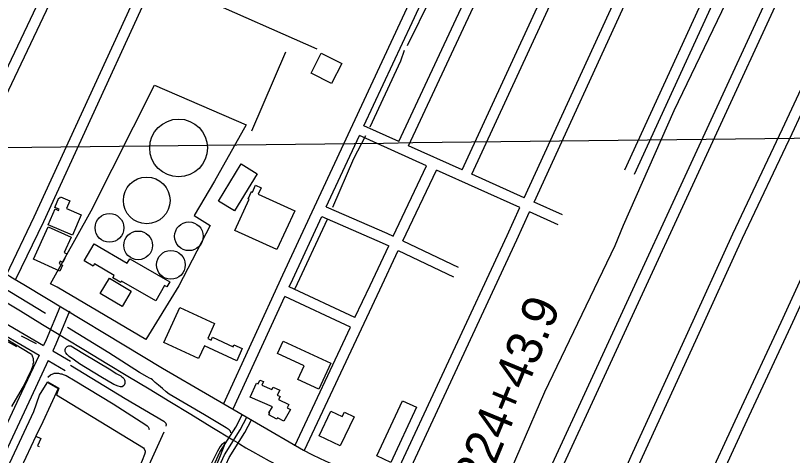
# Model space of a CAD drawing. Extents: x 3704301 to 3742427, y 506229 to 532009.
# Drawn here: x 3716465 to 3718650, y 522996 to 524234 of the extents above; entities that cross this region are included whole.
import ezdxf

# ---------------------------------------------------------------- set-up
doc = ezdxf.new("R2010")
doc.units = 0
for name, color, linetype in [('V-BLDG-OTLN', 7, 'Continuous'), ('V-DOMW-TANK', 7, 'Continuous'), ('V-GRID-MAJR', 7, 'Continuous'), ('V-RAIL-TRAK', 7, 'Continuous'), ('V-ROAD-CNTR', 7, 'Continuous'), ('V-SITE-OTLN', 7, 'Continuous'), ('V-SURV-IDEN', 7, 'Continuous'), ('V-TOPO-SHOR', 7, 'Continuous'), ('V-UTIL-LINE', 7, 'Continuous'), ('V-WETL-SWMP', 7, 'Continuous')]:
    doc.layers.add(name, color=color, linetype=linetype)

msp = doc.modelspace()

# ---------------------------------------------------------------- linework, layer by layer
at = {"layer": 'V-BLDG-OTLN'}
for points in [[(3717295.899, 524071.677), (3717324.531, 524128.559), (3717382.3170000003, 524099.472), (3717353.685, 524042.59)], [(3717144.809, 523788.836), (3717081.1240000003, 523684.191), (3717036.066, 523711.614), (3717099.755, 523816.256)], [(3717081.997, 523628.67), (3717122.0640000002, 523717.07800000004), (3717119.4280000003, 523718.272), (3717128.595, 523738.5), (3717131.018, 523737.40400000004), (3717139.539, 523756.213), (3717155.2800000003, 523749.082), (3717147.105, 523731.043), (3717250.0640000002, 523684.382), (3717199.47, 523575.43)], [(3716624.633, 523615.673), (3716556.615, 523645.038), (3716576.0100000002, 523689.962), (3716585.779, 523685.746), (3716587.042, 523688.674), (3716575.3340000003, 523693.729), (3716586.938, 523720.601), (3716589.252, 523719.601), (3716591.208, 523724.12700000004), (3716617.605, 523712.732), (3716608.296, 523691.179), (3716649.541, 523673.37)], [(3716620.904, 523610.103), (3716601.235, 523567.386), (3716609.353, 523563.648), (3716598.06, 523539.113), (3716590.09, 523542.781), (3716587.028, 523536.129), (3716596.813, 523531.623), (3716589.006, 523514.668), (3716515.0300000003, 523548.728), (3716556.865, 523639.586)], [(3716785.987, 523549.173), (3716898.326, 523484.188), (3716890.302, 523470.314), (3716884.113, 523473.892), (3716859.133, 523430.71), (3716762.898, 523486.379), (3716760.915, 523482.95300000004), (3716738.324, 523496.023), (3716742.264, 523502.835), (3716686.915, 523534.851), (3716683.382, 523528.746), (3716658.012, 523543.422), (3716685.7660000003, 523591.402), (3716779.165, 523537.374)], [(3716728.909, 523494.72500000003), (3716790.032, 523458.42), (3716764.288, 523415.08), (3716703.168, 523451.391)], [(3716926.713, 523411.94200000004), (3717024.528, 523367.06), (3717005.287, 523325.126), (3717015.166, 523320.593), (3717018.838, 523328.593), (3717076.772, 523302.01), (3717079.191, 523307.275), (3717102.591, 523296.538), (3717087.014, 523262.588), (3716995.844, 523304.42), (3716979.632, 523269.088), (3716881.768, 523313.993)], [(3717217.918, 523317.591), (3717351.649, 523255.731), (3717317.574, 523182.071), (3717258.6920000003, 523209.305), (3717276.7060000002, 523248.254), (3717201.858, 523282.875)], [(3717187.211, 523133.191), (3717125.011, 523160.163), (3717142.4020000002, 523199.53), (3717147.191, 523197.412), (3717152.061, 523208.185), (3717162.094, 523203.591), (3717157.769, 523194.13800000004), (3717185.7770000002, 523181.137), (3717189.1950000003, 523188.389), (3717207.873, 523179.591), (3717201.063, 523165.136), (3717208.919, 523161.439), (3717204.858, 523153.036), (3717233.758, 523139.069), (3717229.0700000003, 523130.121), (3717238.349, 523125.249), (3717219.7600000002, 523092.028), (3717201.801, 523102.066), (3717199.452, 523097.863), (3717177.362, 523110.55700000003), (3717179.824, 523114.82300000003), (3717177.364, 523116.25800000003)], [(3717592.565, 523131.387), (3717520.7090000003, 522976.189), (3717481.08, 522994.537), (3717552.94, 523149.733)], [(3717417.541, 523104.761), (3717378.1010000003, 523022.73600000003), (3717318.731, 523051.283), (3717352.044, 523120.55700000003), (3717383.534, 523105.414), (3717389.668, 523118.16500000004)]]:
    msp.add_lwpolyline(points, close=True, dxfattribs=at)
at = {"layer": 'V-DOMW-TANK'}
for centre, radius in [((3716923.541020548, 523861.32141056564), 81.35559606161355), ((3716833.7128792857, 523713.7026166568), 65.74889907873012), ((3716728.928977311, 523636.491034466), 40.36847849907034), ((3716952.391053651, 523612.77103446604), 40.36847849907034), ((3716809.6140536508, 523587.21703446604), 40.36847849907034), ((3716901.737053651, 523532.339034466), 40.36847849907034)]:
    msp.add_circle(centre, radius, dxfattribs=at)
at = {"layer": 'V-GRID-MAJR'}
msp.add_spline([(3708427.129, 523767.243), (3713705.816, 523829.819), (3718984.494, 523893.163), (3724263.162, 523957.275), (3729541.821, 524022.155), (3734820.471, 524087.803), (3740099.111, 524154.218), (3740099.112, 524154.218)], degree=3, dxfattribs=at)
at = {"layer": 'V-RAIL-TRAK'}
for points in [[(3716416.524, 523439.916), (3716478.738, 523402.51300000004), (3716540.825, 523364.90400000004), (3716583.194, 523339.04600000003), (3716602.789, 523327.088), (3716661.96, 523290.83), (3716721.262, 523254.787), (3716780.6950000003, 523218.961), (3716840.259, 523183.353), (3716899.174, 523147.458), (3716958.134, 523111.63), (3717017.1350000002, 523075.868), (3717076.174, 523040.173), (3717088.9990000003, 523032.24100000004)], [(3717088.9990000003, 523032.24100000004), (3717094.434, 523028.876), (3717112.799, 523017.745), (3717131.2630000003, 523006.784), (3717154.461, 522993.835), (3717177.79, 522981.121), (3717201.2460000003, 522968.647), (3717224.828, 522956.414), (3717248.534, 522944.419), (3717272.36, 522932.667), (3717288.304, 522924.588), (3717304.35, 522916.70900000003), (3717320.492, 522909.02900000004), (3717328.594, 522905.298)]]:
    msp.add_lwpolyline(points, dxfattribs=at)
at = {"layer": 'V-ROAD-CNTR'}
for points in [[(3716220.637519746, 523636.73070033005), (3716346.433268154, 523887.8481980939), (3716666.5206279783, 524560.3028531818), (3717158.282644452, 525547.569878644)], [(3717049.9588611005, 523139.79169420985), (3717217.064526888, 523504.39896499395), (3717553.0408549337, 524227.19251940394), (3717801.1433587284, 524761.05345168), (3718017.068926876, 525217.5255387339)], [(3717444.936071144, 523923.4521268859), (3717580.246800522, 524214.5485446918), (3717828.3053044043, 524748.3174771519), (3717848.569263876, 524791.1563914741)], [(3716247.459466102, 523623.2947272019), (3716373.391214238, 523874.68222442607), (3716693.492574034, 524547.1668794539), (3716785.6953896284, 524732.2735092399)], [(3717542.716875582, 523879.573214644), (3717946.7900674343, 524745.796482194)], [(3717570.089820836, 523867.2902392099), (3717974.026012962, 524733.21850735)], [(3717721.0235189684, 523799.56037467), (3718120.602719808, 524665.5276427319)], [(3716438.988083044, 523504.63796451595), (3716517.2899264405, 523667.568638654), (3716789.06438289, 524259.842454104), (3716972.0110169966, 524648.5746766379)], [(3717748.395464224, 523787.277399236), (3718147.8386653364, 524652.949667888)], [(3716466.028028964, 523491.64399050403), (3716544.445872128, 523654.81466416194), (3716816.270328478, 524247.1984793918), (3716999.3799622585, 524636.2797012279)], [(3717895.805169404, 523721.12753153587), (3718165.51662998, 524310.0093537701), (3718294.504372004, 524585.216803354)], [(3717923.176114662, 523708.84455610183), (3718192.73657554, 524297.397378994), (3718321.74131753, 524572.6388285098)], [(3718178.523603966, 523799.81837415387), (3718481.614997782, 524461.411050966), (3718495.932969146, 524492.1939893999)], [(3718205.797549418, 523787.32439914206), (3718508.852943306, 524448.8370761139), (3718523.168914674, 524479.6160145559)], [(3717907.989145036, 522826.98631982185), (3718619.523721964, 524370.4462328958)], [(3717935.2330905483, 522814.4263449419), (3718646.767667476, 524357.8862580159)], [(3718819.4513221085, 524345.6452824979), (3718797.968365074, 524295.4013829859), (3718620.919719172, 523914.3191451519), (3718481.788997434, 523618.77973623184), (3718354.6652516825, 523341.36329106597), (3718195.6335697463, 522992.82598814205), (3718150.650659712, 522891.81019017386), (3718125.6327097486, 522817.055339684)], [(3718846.8122673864, 524333.328307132), (3718825.37031027, 524283.1814074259), (3718648.09566482, 523901.60917057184), (3718508.996943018, 523606.141761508), (3718381.949197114, 523328.8873160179), (3718222.983515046, 522980.49801279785), (3718178.6426037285, 522880.92221194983), (3718154.082652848, 522807.5353587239)], [(3719021.8639172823, 524254.526464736), (3718988.6439837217, 524177.15361948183), (3718841.6692776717, 523852.59226860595), (3718742.0714768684, 523641.78369022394), (3718617.712725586, 523370.4562328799), (3718499.8659612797, 523119.1157355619), (3718394.465172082, 522889.771194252), (3718378.4642040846, 522820.7793322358)], [(3719049.2238625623, 524242.21048936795), (3719016.0939288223, 524165.0476436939), (3718868.897223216, 523839.996293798), (3718769.271422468, 523629.12571553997), (3718644.9306711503, 523357.83825811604), (3718527.0779068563, 523106.4837608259), (3718422.999115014, 522880.01921375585), (3718407.688145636, 522814.00134579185)], [(3715478.166004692, 523947.19507939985), (3715612.1757366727, 523862.7512482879), (3715952.5400559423, 523655.934661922), (3716390.4871800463, 523394.35118508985), (3716543.6738736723, 523305.433362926)], [(3717542.71787558, 523879.5742146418), (3717444.9370711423, 523923.4521268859)], [(3717338.9512831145, 523695.4465828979), (3717432.2890964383, 523896.2451812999)], [(3717621.0957188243, 523811.52035074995), (3717432.2890964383, 523896.24618129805)], [(3717721.024518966, 523799.56037467), (3717570.090820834, 523867.2902392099)], [(3717527.2159065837, 523612.67574844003), (3717621.0947188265, 523811.52035074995)], [(3717554.2918524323, 523599.75677427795), (3717648.470664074, 523799.23637531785)], [(3717883.314194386, 523693.85158608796), (3717648.470664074, 523799.23637531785)], [(3717895.8071694, 523721.128531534), (3717748.395464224, 523787.277399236)], [(3718003.637953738, 523672.7396283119), (3717923.1771146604, 523708.84655609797)], [(3715850.7020230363, 523682.70992694), (3715937.0580869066, 523630.23671331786), (3716375.26521049, 523368.499236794), (3716530.870899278, 523278.17741743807)], [(3717338.9522831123, 523695.4465828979), (3717508.798943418, 523621.4637308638), (3717527.2159065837, 523612.67674843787)], [(3717519.754921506, 522909.1611554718), (3717847.345266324, 523615.3197431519), (3717883.3131943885, 523693.8525860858)], [(3717546.968867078, 522896.53718071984), (3717874.589211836, 523602.7617682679), (3717910.684139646, 523681.569610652)], [(3717991.355978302, 523645.36968305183), (3717910.6851396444, 523681.569610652)], [(3717234.359492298, 523470.13103353), (3717244.302472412, 523491.8269901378), (3717326.3023084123, 523668.23463732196)], [(3717326.3023084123, 523668.23463732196), (3717496.3449683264, 523594.16578546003), (3717514.4079322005, 523585.547802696)], [(3717554.2918524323, 523599.757774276), (3717709.9875410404, 523525.471922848)], [(3717277.1234067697, 523010.544952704), (3717489.1049828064, 523461.68405042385), (3717541.483878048, 523572.6288285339)], [(3717419.5871218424, 523384.27820523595), (3717461.965037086, 523474.4680248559), (3717514.4079322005, 523585.547802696)], [(3717541.483878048, 523572.6288285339), (3717697.0695668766, 523498.395977)], [(3716492.3909762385, 523474.10602557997), (3716878.4552041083, 523241.520490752), (3717274.417412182, 523010.583952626)], [(3717419.5871218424, 523384.27920523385), (3717234.3604922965, 523470.1320335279)], [(3717077.2308065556, 523127.2917192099), (3717221.860517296, 523442.859088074)], [(3717406.829147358, 523357.12625953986), (3717221.860517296, 523442.86008807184)], [(3716589.193782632, 523413.1831474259), (3716550.9738590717, 523320.973331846), (3716543.67487367, 523305.43436292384)], [(3716616.9077272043, 523401.6951704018), (3716578.421804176, 523308.845356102), (3716569.718821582, 523290.31639315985)], [(3717249.971461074, 523023.30292718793), (3717406.829147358, 523357.12625953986)], [(3716569.7178215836, 523290.31639315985), (3716619.670721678, 523261.32145114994)], [(3716530.871899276, 523278.1784174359), (3716481.456998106, 523172.978627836), (3716256.464448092, 522692.369589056), (3716106.982747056, 522363.0442477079)], [(3716556.915847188, 523263.0604476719), (3716508.618943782, 523160.24065331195), (3716283.7083936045, 522679.8096141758), (3716134.30069242, 522350.6442725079)], [(3716556.91484719, 523263.0604476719), (3716604.6107517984, 523235.375503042)], [(3716676.321608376, 522170.3906330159), (3716678.0086050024, 522185.275603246), (3716696.0135689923, 522239.8024941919), (3716721.3625182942, 522294.09138561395), (3716749.8324613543, 522357.21925935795), (3716825.637309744, 522534.92290395), (3716896.2981684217, 522696.28158123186), (3716979.1000028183, 522871.47223085), (3717039.5638818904, 523004.7559642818), (3717084.067792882, 523075.48382282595), (3717102.3927562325, 523110.182753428)], [(3716764.0554329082, 522315.78334222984), (3716777.3064064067, 522345.1652834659), (3716853.175254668, 522523.02092775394), (3716923.606113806, 522683.851606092), (3717006.32394837, 522858.86425606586), (3717066.041828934, 522990.5059927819), (3717110.0657408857, 523060.46985285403), (3717128.920703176, 523096.1727814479)], [(3716992.711975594, 522865.1682434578), (3717052.802855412, 522997.63097853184), (3717097.0667668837, 523067.9768378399), (3717115.656729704, 523103.17776743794)]]:
    msp.add_lwpolyline(points, dxfattribs=at)
for centre, radius, start, end in [((3823298.1722929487, 700746.6297110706), 206961.40359133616, 238.55472391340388, 238.93124335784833), ((3718103.177998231, 524637.4861307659), 1825.8298952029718, 243.0052501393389, 269.4244695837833)]:
    msp.add_arc(centre, radius, start, end, dxfattribs=at)
at = {"layer": 'V-SITE-OTLN'}
for p, q in [((3716387.415, 523354.65399999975), (3716509.235, 523281.15899999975)), ((3716509.235, 523281.15899999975), (3716511.414, 523276.121)), ((3716511.414, 523276.121), (3716513.988, 523268.71799999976)), ((3716513.988, 523268.71799999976), (3716514.5, 523264.118)), ((3716514.5, 523264.118), (3716514.8540000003, 523257.292)), ((3716510.08, 523238.54000000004), (3716509.079, 523235.626)), ((3716512.954, 523247.842), (3716510.08, 523238.54000000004)), ((3716513.836, 523252.7059999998), (3716512.954, 523247.842)), ((3716514.8540000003, 523257.292), (3716513.836, 523252.7059999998)), ((3716503.699, 523226.207), (3716490.332, 523196.816)), ((3716509.079, 523235.626), (3716503.699, 523226.207)), ((3716490.332, 523196.816), (3716453.808, 523133.52900000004))]:
    msp.add_line(p, q, dxfattribs=at)
msp.add_lwpolyline([(3717113.038, 523926.554), (3717024.1410000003, 523767.666), (3716967.616, 523671.61), (3717012.092, 523643.592), (3716924.336, 523472.985), (3716830.916, 523322.504), (3716582.258, 523469.123), (3716563.117, 523478.92), (3716677.128, 523684.402), (3716855.267, 524038.13300000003)], close=True, dxfattribs=at)
msp.add_lwpolyline([(3716156.669, 522353.374), (3716516.216, 523119.136), (3716532.5470000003, 523165.396), (3716549.113, 523192.835), (3716555.693, 523203.227), (3716586.6720000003, 523184.952), (3716580.0160000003, 523166.617), (3716824.467, 523017.32300000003), (3716826.951, 523014.788), (3716829.818, 523008.282), (3716829.37, 523005.148), (3716827.842, 522998.474), (3716820.991, 522981.393), (3716788.9420000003, 522908.941), (3716722.4990000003, 522759.251), (3716669.657, 522654.17), (3716606.154, 522505.913), (3716504.592, 522312.232), (3716492.697, 522292.69200000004), (3716488.894, 522288.338), (3716486.367, 522286.48000000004), (3716483.43, 522285.254), (3716472.958, 522283.472), (3716459.79, 522283.806)], dxfattribs=at)
at = {"layer": 'V-TOPO-SHOR'}
for p, q in [((3717567.424, 524150.197), (3717654.169, 524327.806)), ((3716975.2800000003, 524289.758), (3717312.149, 524140.398)), ((3717129.088, 523909.93), (3717225.054, 524131.935)), ((3717251.483, 523465.379), (3717341.822, 523661.041)), ((3716390.043, 523345.446), (3716467.341, 523302.106)), ((3716523.884, 523309.80700000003), (3716481.836, 523332.038))]:
    msp.add_line(p, q, dxfattribs=at)
for points in [[(3718174.463, 523644.229), (3718317.332, 523966.494), (3718463.9420000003, 524271.123), (3718555.199, 524460.42)], [(3717462.095, 523920.45900000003), (3717548.92, 524106.376), (3717558.9820000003, 524136.588)], [(3716549.3000000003, 523395.04000000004), (3716427.188, 523469.37200000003), (3716271.419, 523563.95900000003), (3716128.786, 523650.76), (3715961.704, 523747.878), (3715785.207, 523857.827), (3715634.464, 523954.945)], [(3717357.299, 523695.113), (3717416.2770000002, 523831.43200000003), (3717450.137, 523896.618)], [(3717820.0100000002, 522867.381), (3717953.941, 523175.06700000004), (3718151.923, 523587.245), (3718174.463, 523644.229)], [(3717070.4560000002, 523059.95300000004), (3717069.322, 523063.952), (3717067.466, 523066.238), (3717065.684, 523067.897), (3717056.829, 523073.922), (3716996.272, 523109.989), (3716896.995, 523168.47000000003), (3716887.986, 523174.886), (3716877.758, 523184.52), (3716867.059, 523193.927), (3716857.276, 523201.056), (3716851.6210000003, 523206.659), (3716849.686, 523208.631), (3716845.883, 523211.56), (3716841.682, 523213.71), (3716834.6780000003, 523217.139), (3716813.457, 523229.771), (3716726.7320000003, 523284.848), (3716611.004, 523356.14900000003)], [(3716619.747, 523250.11600000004), (3716772.788, 523156.41500000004), (3716881.6180000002, 523092.145), (3716887.355, 523087.08900000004), (3716887.8850000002, 523085.284), (3716888.108, 523084.11100000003), (3716888.168, 523081.999), (3716888, 523080.906), (3716887.754, 523079.656), (3716887.115, 523078.335)], [(3716555.9250000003, 523216.545), (3716563.494, 523222.57800000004), (3716569.628, 523225.806), (3716572.6920000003, 523226.951), (3716573.398, 523227.18), (3716581.228, 523227.887), (3716585.598, 523227.141), (3716591.3740000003, 523226.07), (3716594.495, 523225.33900000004), (3716598.468, 523224.128), (3716601.5870000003, 523223.082), (3716606.7260000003, 523220.999), (3716632.774, 523206.135), (3716739.573, 523141.017), (3716831.649, 523081.666), (3716835.299, 523078.972), (3716837.6950000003, 523076.136), (3716838.698, 523074.721), (3716839.2290000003, 523072.994), (3716839.61, 523071.819), (3716840.288, 523069.31)], [(3716882.268, 523061.806), (3716840.026, 522968.239), (3716772.884, 522821.121), (3716704.1780000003, 522674.017), (3716621.436, 522497.809), (3716561.934, 522365.003), (3716546.1380000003, 522331.536)], [(3717054.84, 523033.523), (3717044.205, 523025.878), (3717040.406, 523021.452), (3717033.002, 523008.14), (3717010.274, 522963.281), (3716976.203, 522885.895), (3716943.409, 522819.298), (3716907.464, 522742.402), (3716865.75, 522651.239), (3716809.951, 522535.325), (3716739.733, 522384.565), (3716703.264, 522301.803), (3716701.738, 522289.61), (3716708.597, 522283.726)], [(3717054.84, 523033.523), (3717051.045, 523020.815), (3717036.167, 522984.996), (3717005.6350000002, 522914.534), (3716968.486, 522838.9), (3716920.0330000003, 522733.428), (3716862.9450000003, 522616.155), (3716805.728, 522493.492), (3716743.258, 522360.94800000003), (3716714.571, 522287.265), (3716708.597, 522283.726)]]:
    msp.add_lwpolyline(points, dxfattribs=at)
at = {"layer": 'V-UTIL-LINE'}
for points in [[(3716556.904, 523200.652), (3716584.275, 523184.38300000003), (3716541.255, 523090.699), (3716521.772, 523050.159), (3716536.037, 523043.843), (3716526.5670000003, 523022.58900000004), (3716531.304, 523021.112)], [(3716521.772, 523050.159), (3716451.538, 522900.28), (3716403.343, 522793.727), (3716415.362, 522787.71400000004), (3716407.041, 522769.255), (3716413.992, 522766.2)]]:
    msp.add_lwpolyline(points, dxfattribs=at)
at = {"layer": 'V-WETL-SWMP'}
msp.add_lwpolyline([(3716645.029, 523253.588), (3716630.742, 523263.887), (3716615.286, 523274.587), (3716609.71, 523280.191), (3716606.315, 523284.835), (3716604.631, 523288.68200000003), (3716604.037, 523291.971), (3716604.058, 523294.16000000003), (3716605.02, 523296.652), (3716606.1350000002, 523298.831), (3716607.954, 523301.081), (3716609.534, 523302.78500000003), (3716611.6550000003, 523303.86), (3716613.538, 523304.54600000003), (3716616.198, 523304.833), (3716617.605, 523304.82), (3716620.256, 523304.01300000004), (3716654.0670000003, 523283.36600000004), (3716733.2060000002, 523236.413), (3716747.812, 523226.815), (3716760.8000000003, 523219.656), (3716764.1410000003, 523217.51300000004), (3716766.933, 523215.141), (3716769.6410000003, 523212.145), (3716771.094, 523208.691), (3716772.004, 523205.712), (3716772.588, 523201.407), (3716772.4020000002, 523198.281), (3716770.721, 523194.076), (3716768.272, 523191.441), (3716764.4990000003, 523189.288), (3716759.805, 523188.941), (3716753.022, 523190.882), (3716741.4220000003, 523195.995), (3716704.491, 523217.375)], close=True, dxfattribs=at)

# ---------------------------------------------------------------- texts
at = {"layer": 'V-SURV-IDEN'}
msp.add_text('224+43.9', height=100.00000000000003, rotation=67.54899880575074, dxfattribs=at).set_placement((3717785.0429067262, 522897.76772298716))

doc.saveas('drawing.dxf')
